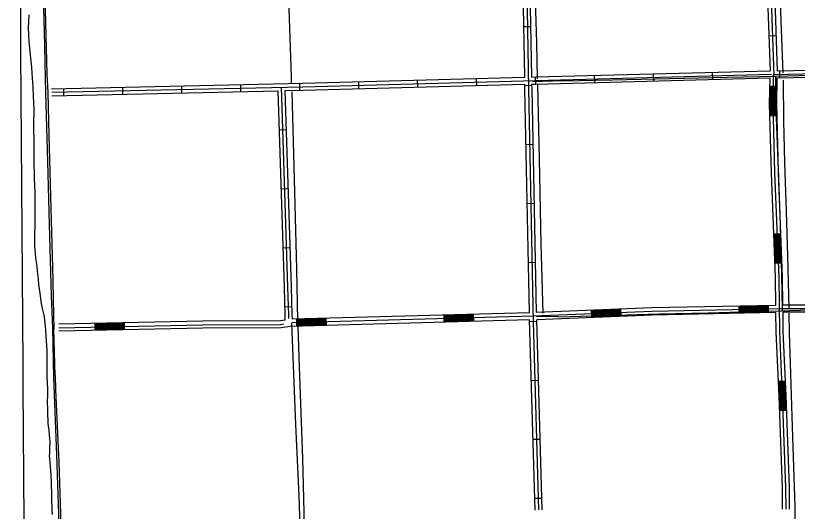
# Model space of a CAD drawing. Extents: x 3508733 to 3546731, y 546897 to 572481.
# Drawn here: x 3533961 to 3537273, y 554990 to 557091 of the extents above; entities that cross this region are included whole.
import ezdxf

# ---------------------------------------------------------------- set-up
doc = ezdxf.new("R2010")
doc.units = 0
for name, color, linetype in [('V-DTCH-CNTR', 7, 'Continuous'), ('V-GRID-MAJR', 7, 'Continuous'), ('V-ROAD-CNTR', 7, 'Continuous'), ('V-SITE-VEGE', 7, 'Continuous'), ('V-TOPO-SHOR', 7, 'Continuous')]:
    doc.layers.add(name, color=color, linetype=linetype)

msp = doc.modelspace()

# ---------------------------------------------------------------- linework, layer by layer
at = {"layer": 'V-DTCH-CNTR'}
for p, q in [((3534119.843, 555888.3420000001), (3534122.2970000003, 555762.986)), ((3536258.324, 555814.6240000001), (3536168.365, 555815.579)), ((3534128.021, 555565.207), (3534122.2970000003, 555762.986))]:
    msp.add_line(p, q, dxfattribs=at)
for points in [[(3534076.72, 557434.746), (3534081.3200000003, 557270.502), (3534087.038, 557062.528), (3534093.287, 556844.187), (3534097.059, 556765.046), (3534100.8030000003, 556582.678), (3534109.568, 556272.981), (3534117.773, 555970.7390000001), (3534119.843, 555888.3420000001)], [(3537179.965, 556834.5430000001), (3537382.573, 556840.703), (3537613.75, 556846.12), (3537888.446, 556851.334), (3538156.343, 556856.511), (3538224.805, 556858.65), (3538227.052, 556858.734), (3538334.011, 556863.886), (3538562.012, 556869.285), (3538814.041, 556874.37), (3539028.887, 556881.507), (3539366.571, 556891.1680000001)], [(3536280.186, 556815.283), (3536488.705, 556818.757), (3536732.571, 556824.702), (3536975.079, 556830.184), (3537179.965, 556834.5430000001)], [(3537179.965, 556834.5430000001), (3537180.077, 556736.622), (3537185.502, 556582.5160000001), (3537191.3170000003, 556439.746), (3537198.3370000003, 556244.848), (3537204.887, 556053.12), (3537207.457, 555922.12), (3537208.87, 555839.866)], [(3536280.186, 556815.283), (3536192.937, 556812.08), (3536151.326, 556810.606)], [(3536258.324, 555814.6240000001), (3536456.4, 555820.758), (3536687.113, 555827.533), (3536895.1780000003, 555831.002), (3537128.161, 555837.791), (3537208.87, 555839.866), (3537241.933, 555840.716), (3537456.772, 555848.758)], [(3535129.485, 555787.933), (3535137.115, 555607.709), (3535147.187, 555357.7440000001), (3535160.239, 555057.649), (3535168.798, 554788.31)], [(3534128.021, 555565.207), (3534129.565, 555504.385), (3534143.563, 555199.161), (3534154.774, 554848.308), (3534160.467, 554723.241)]]:
    msp.add_lwpolyline(points, dxfattribs=at)
at = {"layer": 'V-GRID-MAJR'}
msp.add_spline([(3534014.4590000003, 552440.283), (3533972.165, 558498.1140000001), (3533929.85, 564559.029), (3533887.535, 570619.961), (3533887.514, 570623.028)], degree=3, dxfattribs=at)
at = {"layer": 'V-ROAD-CNTR'}
for p, q in [((3536114.3387330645, 557045.059883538), (3536144.3346730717, 557045.581882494)), ((3537182.6185965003, 557004.944963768), (3537152.6376564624, 557003.8839658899)), ((3536162.6496364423, 556831.0463115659), (3536163.4456348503, 556801.057371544)), ((3536412.5611366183, 556837.6822982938), (3536413.3571350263, 556807.692358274)), ((3536662.472636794, 556844.317285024), (3536663.2686352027, 556814.3283450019)), ((3536912.38413697, 556850.9532717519), (3536913.180135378, 556820.9633317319)), ((3537198.8995639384, 556826.18432129), (3537198.279565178, 556856.1772613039)), ((3534913.1311354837, 556799.0623755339), (3534913.792134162, 556769.06943552)), ((3535163.069635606, 556804.573364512), (3535163.730634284, 556774.5804244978)), ((3535412.915135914, 556811.140351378), (3535413.7111343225, 556781.1514113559)), ((3535662.8266360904, 556817.7763381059), (3535663.6226344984, 556787.7863980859)), ((3535912.738136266, 556824.4113248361), (3535913.5341346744, 556794.422384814)), ((3534163.3146351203, 556782.528408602), (3534163.976633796, 556752.5354685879)), ((3534413.253135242, 556788.03939758), (3534413.9151339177, 556758.0464575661)), ((3534663.192635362, 556793.5503865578), (3534663.85363404, 556763.558446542)), ((3536118.68572437, 556795.0983834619), (3536148.6816643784, 556795.6193824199)), ((3537185.415590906, 556790.361392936), (3537155.420650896, 556790.886391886)), ((3537185.512590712, 556666.0466415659), (3537155.522650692, 556665.2596431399)), ((3535078.2278052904, 556606.9437597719), (3535108.2127453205, 556607.892757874)), ((3536123.7217142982, 556545.1058834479), (3536153.7156543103, 556545.7148822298)), ((3535086.139789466, 556357.069259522), (3535116.124729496, 556358.0182576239)), ((3536128.80070414, 556295.1573833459), (3536158.7946441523, 556295.7673821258)), ((3537201.975557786, 556166.524640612), (3537171.9986177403, 556165.349642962)), ((3535094.051773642, 556107.1947592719), (3535124.0367136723, 556108.1447573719)), ((3536133.879693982, 556045.2098832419), (3536163.8736339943, 556045.8188820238)), ((3537206.868548, 556041.6198904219), (3537176.891607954, 556040.4458927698)), ((3535101.989757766, 555857.317259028), (3535131.974697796, 555858.275257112)), ((3536402.1191575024, 555811.759350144), (3536400.897159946, 555841.7342901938)), ((3536527.0149077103, 555816.8493399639), (3536525.7929101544, 555846.8242800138)), ((3537026.526908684, 555829.938313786), (3537025.895909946, 555859.932253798)), ((3537151.4996587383, 555832.5683085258), (3537150.86866, 555862.56124854)), ((3535152.480656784, 555774.789424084), (3535151.675658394, 555804.778364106)), ((3535277.4354068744, 555778.1424173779), (3535276.630408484, 555808.1313574)), ((3535777.253407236, 555791.5553905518), (3535776.448408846, 555821.5443305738)), ((3535902.2081573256, 555794.9093838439), (3535901.403158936, 555824.898323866)), ((3534297.7093663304, 555756.388460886), (3534297.0613676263, 555786.3814008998)), ((3534422.6801163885, 555759.0874554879), (3534422.0321176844, 555789.0803955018)), ((3536139.8876819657, 555795.2803831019), (3536168.9516238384, 555795.8713819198)), ((3536146.04066966, 555545.2418831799), (3536176.028609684, 555546.0928814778)), ((3537221.284519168, 555541.9418897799), (3537191.312579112, 555540.649892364)), ((3537226.3015091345, 555416.9551397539), (3537196.3215690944, 555415.840141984)), ((3536153.1376554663, 555295.3423829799), (3536183.12559549, 555296.1943812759)), ((3536160.234641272, 555045.4438827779), (3536190.222581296, 555046.2958810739))]:
    msp.add_line(p, q, dxfattribs=at)
for points in [[(3537127.7785074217, 558826.0708747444), (3537143.639674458, 558351.4522707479), (3537160.6316404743, 557851.2312711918), (3537175.6496104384, 557201.9855696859), (3537187.8885859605, 556855.9632617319)], [(3537131.3495273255, 557819.8604567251), (3537145.6616704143, 557201.1075714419), (3537157.815646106, 556857.4692587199)], [(3536118.0817255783, 556829.8643139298), (3536111.6217384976, 557201.285571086)], [(3536126.6197085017, 557201.546570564), (3536133.9446938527, 556780.36441293), (3536153.997653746, 555793.4703867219), (3536176.6476084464, 554995.8899818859)], [(3536148.071665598, 556830.6603123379), (3536141.617678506, 557201.8075700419)], [(3537160.655640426, 557201.546570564), (3537173.532614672, 556837.4842986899)], [(3537160.655640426, 557201.546570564), (3537173.532614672, 556837.4842986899)], [(3538248.237465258, 556866.890239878), (3538194.8135721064, 556865.4622427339), (3538113.047735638, 556861.1952512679), (3537602.38775696, 556849.531274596), (3537171.292619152, 556840.6162924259)], [(3538201.1325594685, 556880.636212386), (3538194.2225732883, 556880.452212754), (3538112.485736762, 556876.1862212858), (3537602.060757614, 556864.5272446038), (3537187.8885859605, 556855.9632617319)], [(3534113.326735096, 556781.4254108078), (3535177.7846061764, 556804.8983638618), (3536118.0817255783, 556829.8643139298)], [(3534113.657734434, 556766.4294408), (3535178.1486054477, 556789.9023938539), (3536164.64563245, 556816.09434147), (3537164.2936331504, 556842.6362883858)], [(3536148.071665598, 556830.6603123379), (3536164.393632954, 556831.093311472), (3537157.815646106, 556857.4692587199)], [(3537171.292619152, 556840.6162924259), (3537169.1466234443, 556717.9165378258), (3537176.8106081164, 556425.7591221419), (3537194.1875733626, 555982.1150094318), (3537197.22856728, 555751.56647053), (3537208.971543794, 555479.323015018), (3537223.431514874, 555090.4827926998), (3537223.90851392, 554999.1009754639)], [(3538200.81156011, 556850.7542721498), (3538113.6097345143, 556846.20428125), (3537602.7147563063, 556834.5353045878), (3537186.03858966, 556825.918321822)], [(3535102.9767557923, 556773.241427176), (3535178.51260472, 556774.906423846), (3536118.603724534, 556799.8663739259)], [(3536138.2266852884, 555831.2533111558), (3536118.947723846, 556780.081413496), (3536118.603724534, 556799.8663739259)], [(3536148.5936645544, 556800.662372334), (3536164.897631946, 556801.0953714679), (3537156.05864962, 556827.4123188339)], [(3536168.2136253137, 555832.2523091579), (3536148.9416638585, 556780.647412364), (3536148.5936645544, 556800.662372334)], [(3537156.05864962, 556827.4123188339), (3537154.14365345, 556717.850537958), (3537161.8186381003, 556425.269123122), (3537179.191603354, 555981.722010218), (3537180.7556002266, 555863.190247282)], [(3537186.03858966, 556825.918321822), (3537184.149593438, 556717.982537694), (3537191.802578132, 556426.249121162), (3537209.18354337, 555982.5080086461), (3537210.752540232, 555863.6232464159)], [(3534113.988733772, 556751.4334707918), (3535072.983815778, 556772.5794284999)], [(3535103.340755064, 555801.0033716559), (3535103.1297554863, 555821.6423303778), (3535099.33776307, 555940.2760931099), (3535072.983815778, 556772.5794284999)], [(3535118.271725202, 555807.815358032), (3535118.1277254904, 555821.958329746), (3535114.3297330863, 555940.7540921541), (3535087.505786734, 556787.8843978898)], [(3535133.3076951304, 555804.2853650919), (3535133.1256954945, 555822.274329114), (3535129.321703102, 555941.232091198), (3535102.9767557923, 556773.241427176)], [(3537158.420644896, 556790.83439199), (3537157.14364745, 556717.86453793), (3537158.5216446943, 556665.3386429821)], [(3537161.4196388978, 556790.7813920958), (3537160.1446414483, 556717.8775379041), (3537161.520638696, 556665.417642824)], [(3537164.419632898, 556790.7293922), (3537163.145635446, 556717.8905378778), (3537164.519632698, 556665.4966426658)], [(3537167.4186269, 556790.6763923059), (3537166.145629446, 556717.9035378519), (3537167.5186267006, 556665.5746425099)], [(3537170.4186209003, 556790.6243924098), (3537169.1466234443, 556717.9165378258), (3537170.517620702, 556665.6536423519)], [(3537173.4186149, 556790.572392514), (3537172.147617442, 556717.9295377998), (3537173.5166147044, 556665.732642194)], [(3537176.417608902, 556790.5193926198), (3537175.147611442, 556717.9425377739), (3537176.515608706, 556665.8106420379)], [(3537179.4176029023, 556790.4673927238), (3537178.1486054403, 556717.9555377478), (3537179.514602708, 556665.8896418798)], [(3537182.416596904, 556790.4143928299), (3537181.149599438, 556717.9685377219), (3537182.5135967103, 556665.968641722)], [(3537174.996611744, 556165.4676427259), (3537179.88860196, 556040.563892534)], [(3537177.9946057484, 556165.58564249), (3537182.8865959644, 556040.681892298)], [(3537180.9925997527, 556165.702642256), (3537185.884589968, 556040.7988920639)], [(3537183.9895937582, 556165.82064202), (3537188.8815839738, 556040.9168918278)], [(3537186.987587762, 556165.9376417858), (3537191.879577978, 556041.0338915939)], [(3537189.9855817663, 556166.054641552), (3537194.8775719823, 556041.1508913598)], [(3537192.9825757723, 556166.172641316), (3537197.8745659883, 556041.268891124)], [(3537195.980569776, 556166.2896410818), (3537200.872559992, 556041.3858908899)], [(3537198.97856378, 556166.407640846), (3537203.870553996, 556041.5038906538)], [(3538234.537492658, 555907.6031584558), (3538220.7235202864, 555891.4971906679), (3538206.884547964, 555883.5352065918), (3538080.1048015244, 555884.1812052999), (3537696.518568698, 555874.497224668), (3537336.1382894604, 555864.0142456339), (3537226.769508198, 555863.6612463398), (3537210.752540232, 555863.6232464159)], [(3538249.527462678, 555902.04116958), (3538230.4345008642, 555879.7782141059), (3538210.855540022, 555868.5152366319), (3538080.255801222, 555869.180235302), (3537696.925567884, 555859.5032546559), (3537336.3802889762, 555849.0152756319), (3537226.811508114, 555848.66127634), (3537202.9255558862, 555848.604276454), (3537201.172559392, 555848.6162764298)], [(3537201.172559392, 555848.6162764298), (3536657.4246468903, 555837.1762993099), (3536154.8126521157, 555816.693340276), (3535131.053699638, 555789.2193952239)], [(3537180.7556002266, 555863.190247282), (3536656.9616478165, 555852.1702693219), (3536168.2136253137, 555832.2523091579)], [(3536525.9149099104, 555843.8272860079), (3536401.0191597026, 555838.7372961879)], [(3536526.037909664, 555840.830292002), (3536401.1421594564, 555835.7403021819)], [(3536526.15990942, 555837.832297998), (3536401.2641592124, 555832.742308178)], [(3537150.931659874, 555859.56125454), (3537025.959909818, 555856.9322597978)], [(3537150.994659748, 555856.5622605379), (3537026.022909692, 555853.9332657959)], [(3537151.0576596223, 555853.563266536), (3537026.085909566, 555850.9342717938)], [(3537151.120659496, 555850.5632725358), (3537026.1489094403, 555847.9342777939)], [(3537151.1836593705, 555847.5642785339), (3537026.211909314, 555844.935283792)], [(3537151.246659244, 555844.5652845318), (3537026.2749091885, 555841.93628979)], [(3537151.3096591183, 555841.5652905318), (3537026.3379090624, 555838.93629579)], [(3537151.3726589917, 555838.5662965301), (3537026.4009089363, 555835.9373017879)], [(3538234.675492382, 555864.9132438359), (3538214.8265320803, 555853.4952666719), (3538080.40680092, 555854.1792653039), (3537697.33256707, 555844.5092846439), (3537336.6222884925, 555834.01630563), (3537226.85350803, 555833.66130634), (3537211.147539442, 555833.6243064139)], [(3536138.2266852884, 555831.2533111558), (3535133.3076951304, 555804.2853650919)], [(3535276.711408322, 555805.1333633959), (3535151.756658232, 555801.7793701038)], [(3535901.4841587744, 555821.8993298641), (3535776.529408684, 555818.54633657)], [(3535901.565158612, 555818.900335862), (3535776.610408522, 555815.5473425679)], [(3535901.645158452, 555815.9013418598), (3535776.6904083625, 555812.5483485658)], [(3535901.72615829, 555812.902347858), (3535776.7714082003, 555809.5493545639)], [(3535901.80615813, 555809.9033538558), (3535776.85140804, 555806.5503605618)], [(3535901.8861579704, 555806.904359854), (3535776.93140788, 555803.55136656)], [(3535901.9671578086, 555803.9053658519), (3535777.012407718, 555800.5523725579)], [(3537181.150599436, 555833.1923072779), (3536657.887645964, 555822.182329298), (3536168.754624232, 555802.2483691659)], [(3536526.281909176, 555834.835303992), (3536401.386158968, 555829.745314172)], [(3536526.4039089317, 555831.837309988), (3536401.508158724, 555826.7473201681)], [(3536526.525908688, 555828.839315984), (3536401.6301584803, 555823.749326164)], [(3536526.6479084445, 555825.8423219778), (3536401.752158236, 555820.7523321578)], [(3536526.7699082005, 555822.8443279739), (3536401.8741579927, 555817.7543381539)], [(3536526.8929079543, 555819.8473339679), (3536401.9971577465, 555814.7573441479)], [(3537151.435658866, 555835.567302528), (3537026.46390881, 555832.938307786)], [(3537181.150599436, 555833.1923072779), (3537182.232597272, 555751.1444713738), (3537193.98357377, 555478.721016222), (3537208.432544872, 555090.164793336), (3537208.90854392, 554999.02297562)], [(3537211.147539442, 555833.6243064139), (3537212.2245372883, 555751.988469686), (3537223.959513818, 555479.925013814), (3537238.430484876, 555090.8007920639), (3537238.90848392, 554999.178975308)], [(3535103.340755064, 555801.0033716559), (3535083.026795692, 555797.5183786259), (3534754.1184535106, 555796.2503811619), (3534143.60967453, 555783.068407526)], [(3534143.933673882, 555768.0714375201), (3534754.309453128, 555781.25141116), (3535084.3327930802, 555782.5234086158), (3535097.0877675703, 555784.7114042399)], [(3535123.4157149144, 555774.0084256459), (3535085.638790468, 555767.5284386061), (3534754.5004527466, 555766.2524411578), (3534144.257673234, 555753.0744675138)], [(3534422.0981175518, 555786.0804015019), (3534297.127367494, 555783.3824068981)], [(3534422.1631174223, 555783.0814075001), (3534297.192367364, 555780.383412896)], [(3534422.2271172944, 555780.082413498), (3534297.2563672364, 555777.3844188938)], [(3534422.292117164, 555777.082419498), (3534297.321367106, 555774.3844248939)], [(3534422.357117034, 555774.0834254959), (3534297.386366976, 555771.385430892)], [(3534422.4221169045, 555771.084431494), (3534297.451366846, 555768.3864368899)], [(3536138.7706842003, 555801.2573711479), (3535123.4157149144, 555774.0084256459)], [(3535276.7924081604, 555802.1343693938), (3535151.83765807, 555798.780376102)], [(3535276.8724080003, 555799.1353753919), (3535151.9176579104, 555795.7813820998)], [(3535276.953407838, 555796.1363813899), (3535151.998657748, 555792.782388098)], [(3535277.0334076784, 555793.137387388), (3535152.078657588, 555789.783394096)], [(3535277.1134075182, 555790.1383933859), (3535152.158657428, 555786.7844000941)], [(3535277.1944073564, 555787.139399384), (3535152.239657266, 555783.785406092)], [(3535277.2744071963, 555784.1404053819), (3535152.3196571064, 555780.7864120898)], [(3535277.355407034, 555781.1414113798), (3535152.400656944, 555777.787418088)], [(3535902.047157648, 555800.90637185), (3535777.092407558, 555797.553378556)], [(3535902.128157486, 555797.9073778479), (3535777.1734073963, 555794.5543845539)], [(3536161.6536384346, 554995.463982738), (3536138.7706842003, 555801.2573711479)], [(3536191.641578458, 554996.3159810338), (3536168.754624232, 555802.2483691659)], [(3534422.487116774, 555768.0844374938), (3534297.5163667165, 555765.3864428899)], [(3534422.551116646, 555765.0854434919), (3534297.580366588, 555762.3874488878)], [(3534422.6161165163, 555762.0864494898), (3534297.645366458, 555759.3884548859)], [(3537194.309573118, 555540.779892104), (3537196.981567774, 555478.841015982), (3537199.3195630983, 555415.9521417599)], [(3537197.3065671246, 555540.908891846), (3537199.97856178, 555478.9620157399), (3537202.317557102, 555416.064141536)], [(3537200.3045611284, 555541.0378915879), (3537202.9765557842, 555479.0820154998), (3537205.315551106, 555416.175141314)], [(3537203.301555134, 555541.1678913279), (3537205.9735497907, 555479.2030152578), (3537208.3135451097, 555416.2871410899)], [(3537206.29854914, 555541.2968910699), (3537208.971543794, 555479.323015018), (3537211.311539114, 555416.3981408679)], [(3537209.2955431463, 555541.425890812), (3537211.969537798, 555479.443014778), (3537214.3095331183, 555416.509140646)], [(3537212.2925371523, 555541.5558905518), (3537214.9665318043, 555479.5640145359), (3537217.307527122, 555416.6211404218)], [(3537215.290531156, 555541.6848902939), (3537217.9645258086, 555479.6840142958), (3537220.305521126, 555416.7321401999)], [(3537218.2875251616, 555541.8138900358), (3537220.961519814, 555479.8050140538), (3537223.30351513, 555416.8441399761)]]:
    msp.add_lwpolyline(points, dxfattribs=at)
at = {"layer": 'V-SITE-VEGE'}
for points in [[(3534016.747, 557095.015), (3534014.619, 557063.253), (3534014.383, 557042.654), (3534015.149, 557006.734), (3534016.62, 556980.817), (3534024.06, 556910.679), (3534027.74, 556872.375), (3534029.815, 556847.627), (3534033.248, 556787.5430000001), (3534035.15, 556748.08), (3534036.639, 556723.928), (3534037.446, 556691.5430000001), (3534036.754, 556630.9180000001), (3534036.958, 556597.362), (3534037.2660000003, 556572.634), (3534037.978, 556532.01), (3534037.69, 556506.699), (3534037.915, 556474.91), (3534037.7, 556456.074), (3534039.1210000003, 556426.036), (3534039.455, 556403.662), (3534040.227, 556368.334), (3534041.714, 556343.594), (3534041.859, 556305.327), (3534041.558, 556278.84), (3534042.414, 556250.576), (3534040.839, 556112.846), (3534043.453, 556083.971), (3534045.5640000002, 556062.756), (3534049.881, 556028.562), (3534051.995, 556007.345), (3534055.732, 555973.75), (3534057.83, 555951.357), (3534062.71, 555914.802), (3534065.397, 555892.403), (3534068.686, 555871.174), (3534073.147, 555849.3420000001), (3534079.887, 555821.01), (3534082.615, 555802.142), (3534085.83, 555774.436), (3534087.413, 555758.523), (3534088.898, 555733.784), (3534092.312, 555671.934), (3534092.5700000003, 555643.088), (3534092.293, 555618.954), (3534093.068, 555583.626), (3534093.393, 555560.664), (3534096.326, 555508.2390000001), (3534095.937, 555474.101), (3534094.6240000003, 555462.344), (3534094.415, 555444.096), (3534095.431, 555429.955), (3534096.3850000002, 555410.519), (3534096.232, 555396.982), (3534097.1920000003, 555378.134), (3534097.012, 555362.242), (3534098.075, 555352.223), (3534100.815, 555334.532), (3534103.502, 555312.131), (3534104.565, 555302.112), (3534104.952, 555284.446), (3534104.643, 555257.372), (3534103.94, 555247.373), (3534103.793, 555234.424), (3534102.519, 555226.197), (3534104.119, 555211.46), (3534105.7490000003, 555199.669), (3534107.2660000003, 555177.872), (3534108.87, 555163.727), (3534109.23, 555143.71)], [(3534109.23, 555143.71), (3534110.625, 555111.314), (3534111.026, 555094.826), (3534112.521, 555071.264), (3534112.435, 555063.612), (3534113.357, 555041.232), (3534113.216, 555028.872), (3534113.588, 555010.031), (3534114.008, 554995.31), (3534114.977, 554977.05)]]:
    msp.add_lwpolyline(points, dxfattribs=at)
at = {"layer": 'V-TOPO-SHOR'}
for points in [[(3534070.636, 557431.6140000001), (3534074.59, 557267.705), (3534081.1890000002, 557023.448), (3534087.9390000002, 556763.973), (3534095.623, 556473.071), (3534102.9250000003, 556205.1680000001), (3534111.129, 555902.926), (3534116.3740000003, 555766.851)], [(3535107.809, 557384.769), (3535117.539, 557161.637), (3535127.6780000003, 556832.808), (3535127.648, 556801.779)], [(3536154.973, 557351.808), (3536161.353, 557203.455), (3536168.447, 556976.274), (3536171.216, 556822.797)], [(3537195.228, 557355.197), (3537203.083, 557067.066), (3537211.188, 556848.063)], [(3536171.597, 556799.532), (3536178.648, 556483.839), (3536186.488, 556124.2), (3536195.077, 555829.806)], [(3537213.177, 556817.702), (3537214.8030000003, 556645.477), (3537219.362, 556468.708), (3537225.4220000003, 556261.451), (3537231.3740000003, 556073.199), (3537237.362, 555851.355)], [(3535130.494, 556768.13), (3535138.137, 556503.649), (3535143.776, 556289.938), (3535150.341, 556016.096), (3535155.296, 555799.16)], [(3537236.58, 555829.591), (3537238.126, 555746.608), (3537243.549, 555573.38), (3537249.457, 555392.2), (3537255.319, 555219.416), (3537263.156, 555010.844), (3537262.898, 554944.947)], [(3535156.313, 555775.229), (3535162.738, 555601.911), (3535176.085, 555214.542), (3535185.42, 554871.821), (3535188.793, 554771.275)], [(3534116.3740000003, 555766.851), (3534121.744, 555557.469), (3534133.208, 555230.256), (3534143.115, 554936.385), (3534152.47, 554712.591)]]:
    msp.add_lwpolyline(points, dxfattribs=at)

doc.saveas('drawing.dxf')
